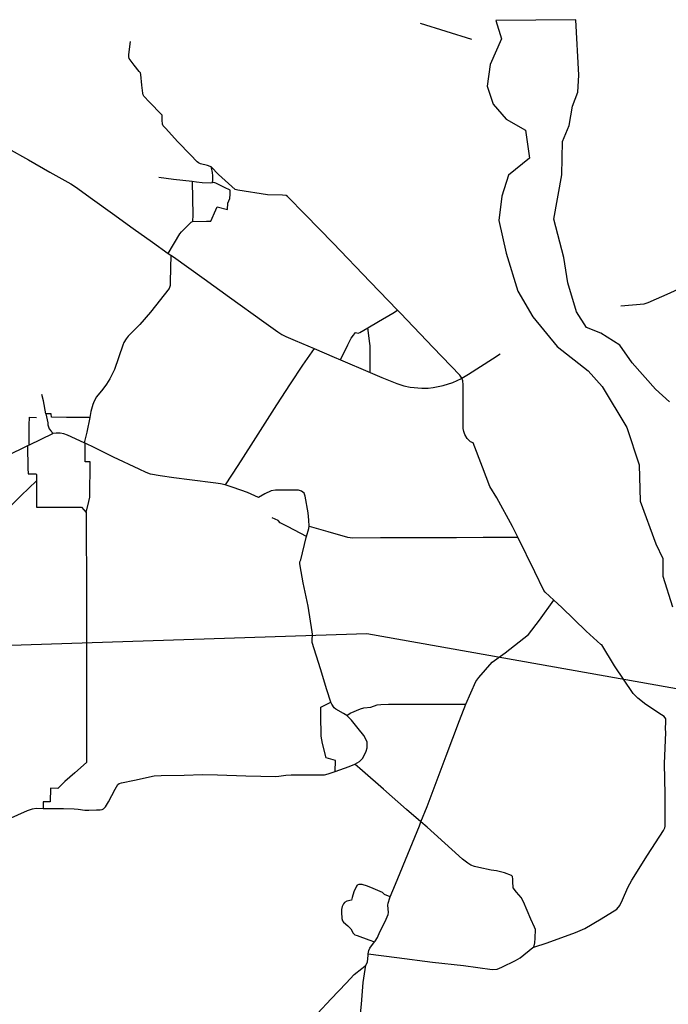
# Model space of a CAD drawing. Header units: millimetres. Extents: x 664923 to 767831, y 3118803 to 3207600.
# Tile 368 of 422: x 709500 to 715606, y 3197235 to 3206508. Entities that reach past the tile are written whole.
import ezdxf

# ---------------------------------------------------------------- set-up
doc = ezdxf.new("R2010")
doc.units = ezdxf.units.MM
for name, color, linetype in [('roads_2', 2, 'Continuous'), ('roads_3', 3, 'Continuous'), ('water', 7, 'Continuous')]:
    doc.layers.add(name, color=color, linetype=linetype)

msp = doc.modelspace()

# ---------------------------------------------------------------- linework, layer by layer
at = {"layer": 'roads_2'}
for points in [[(709392.18, 3205295.01), (709581.9, 3205187.01), (709783.64, 3205073.13), (709980.27, 3204960.91), (710024.27, 3204932.58), (710184.31, 3204818.3), (710374.17, 3204683.28), (710567.68, 3204541.52), (710751.67, 3204411.98), (710898.53, 3204307.63), (710922.31, 3204290.73), (710946.72, 3204273.4), (711236.37, 3204067.7), (711475.47, 3203894.58), (711798.48, 3203662.24), (711930.66, 3203568.38), (711968.26, 3203544.65), (712005.09, 3203525.09), (712093.79, 3203488), (712271.17, 3203411.27), (712460.58, 3203329.34), (712521.32, 3203303.32), (712799.26, 3203184.24), (712907.54, 3203137.84), (713048.74, 3203080.41), (713117.58, 3203058.49), (713175.05, 3203048.21), (713286.64, 3203037.25), (713328.2, 3203036.97), (713344.22, 3203038.57)], [(712655.35, 3199496.01), (712698.49, 3199523.27), (712726.77, 3199550.2), (712745.76, 3199583.37), (712761.69, 3199620.18), (712771.53, 3199651.95), (712772.48, 3199681.34), (712771.01, 3199706.96), (712739.91, 3199765.62), (712684.84, 3199833.45), (712623.12, 3199912.51), (712599.58, 3199937.5), (712580.66, 3199955.16), (712549.31, 3199973.58), (712476.88, 3200014.45), (712459.51, 3200028.44), (712437.09, 3200060.6), (712430.24, 3200081.6), (712392.14, 3200198.45), (712332, 3200393.52), (712253.81, 3200642.87), (712252.71, 3200661.86), (712256.33, 3200721.14), (712252.94, 3200743.77), (712215.29, 3200984.16), (712169.8, 3201205.63), (712141.32, 3201365.72), (712137.47, 3201386.38), (712138.16, 3201402.18), (712145.5, 3201421.07), (712197.45, 3201631), (712200.11, 3201640.56), (712220.94, 3201715.32), (712223.52, 3201737.08), (712221.97, 3201794.29), (712214.98, 3201864.48), (712186.59, 3202019.39), (712177.09, 3202050.3), (712151.49, 3202066.85), (712125.54, 3202075.76), (711960.09, 3202077.89), (711908.29, 3202076.2), (711867.73, 3202070.52), (711808.47, 3202042.79), (711748.59, 3202008.14), (711645.31, 3202055.1), (711508.07, 3202101.18), (711434.77, 3202126.09), (711390.09, 3202138.49), (711346.11, 3202143.11), (711099.79, 3202173.89), (710949.43, 3202192.35), (710822.11, 3202211.25), (710730.06, 3202227.57), (710691.1, 3202242.16), (710623.55, 3202275.46), (710382.17, 3202388.99), (710207.82, 3202474.77), (710115.21, 3202519.47), (710105.34, 3202524.24), (709949.7, 3202596.13), (709915.26, 3202608.33), (709879.93, 3202614.35), (709843.99, 3202614.2), (709811.58, 3202609.66), (709807.51, 3202607.68), (709590.61, 3202502.03), (709574.13, 3202493.99), (709521.79, 3202468.46), (709425.77, 3202422.67)], [(709392.92, 3198979.35), (709571.9, 3199059.65), (709621.41, 3199076.06), (709653.58, 3199081.72), (709721.14, 3199078.26), (709910.96, 3199077.84), (710011.32, 3199075.99), (710049.11, 3199071.63), (710112.93, 3199063.19), (710149.93, 3199063.52), (710221.98, 3199065.87), (710257.41, 3199066.17), (710276.11, 3199069.65), (710289.33, 3199075.48), (710307.59, 3199094.3), (710334.59, 3199142.78), (710399.09, 3199260.86), (710423.73, 3199304.58), (710436.01, 3199313.71), (710459.75, 3199320.59), (710580.12, 3199346.52), (710764.94, 3199387.24), (710831.18, 3199391.06), (711049.13, 3199394.34), (711221.46, 3199398.37), (711361.98, 3199394.91), (711628.05, 3199386.21), (711910.39, 3199382.25), (711938.62, 3199384.99), (712003.97, 3199392.36), (712055.76, 3199395.04), (712231.6, 3199396.78), (712369.74, 3199397.59), (712403.09, 3199405.12), (712470.35, 3199428.5), (712602.49, 3199474.43), (712655.35, 3199496.01)]]:
    msp.add_lwpolyline(points, dxfattribs=at)
at = {"layer": 'roads_3'}
for points in [[(713756.39, 3206322.6), (713273.29, 3206473.39)], [(712781.55, 3197710.39), (713049.37, 3197675.67), (713384.84, 3197632.49), (713676.93, 3197600.87), (713948.8, 3197562.7), (713993.63, 3197566.75), (714038.2, 3197584.6), (714166.8, 3197646.71), (714210.75, 3197671.71), (714330.62, 3197771.45), (714340.9, 3197774.64), (714465.97, 3197813.4), (714733.6, 3197911.57), (714820.62, 3197948.43), (714974.32, 3198041.35), (715122.08, 3198132.4), (715148.5, 3198164.65), (715173.77, 3198220.62), (715225.3, 3198336.06), (715261.55, 3198404.8), (715409.11, 3198638.6), (715559.12, 3198871.76), (715573.36, 3198898.2), (715575.17, 3198914.29), (715575.93, 3199212), (715568.71, 3199504.68), (715582.26, 3199793.89), (715578.1, 3199828.38), (715583.18, 3199894.43), (715581.6, 3199923.02), (715566.11, 3199944.71), (715542.97, 3199962.77), (715395.61, 3200058.44), (715319.77, 3200118.45), (715275.83, 3200161.6), (715099.07, 3200423.52), (714980.37, 3200619.18), (714970.09, 3200624.92), (714833.08, 3200749.74), (714601.98, 3200973.3), (714529.04, 3201040.81), (714446.74, 3201116.98), (714432.79, 3201131.02), (714349.19, 3201307.78), (714188.79, 3201635.82), (714139.64, 3201736.32), (713991.56, 3202005.38), (713925.07, 3202110.91), (713856.79, 3202294.23), (713768.38, 3202523.21), (713744, 3202532.53), (713713.59, 3202565.12), (713691.54, 3202600.64), (713679.77, 3202630.43), (713675.04, 3202658.26), (713673.16, 3202759.75), (713674.46, 3203068.88), (713672.02, 3203105.48), (713662.86, 3203132.25), (713656.63, 3203141.47), (713643.63, 3203161.46), (713392.99, 3203421.62), (713083.34, 3203744.53), (713055.3, 3203773.6), (712797.69, 3204040.67), (712451.94, 3204403.03), (712188.55, 3204673.06), (712020.62, 3204843.69), (712008.53, 3204852.53), (711973.78, 3204854.35), (711832.74, 3204859.77), (711553.92, 3204901.75), (711528.19, 3204908.95), (711372.35, 3205051.55), (711301.3, 3205123.68), (711294.24, 3205126.51), (711268.15, 3205133.88), (711203.13, 3205151.87), (711181.75, 3205161.24), (711170.21, 3205169.06), (711107.8, 3205236.28), (710990.06, 3205357.08), (710871.66, 3205485.2), (710850.22, 3205508), (710843.45, 3205522.7), (710839.74, 3205563.1), (710840.98, 3205600.62), (710839.61, 3205608.78), (710835.09, 3205615.68), (710723.4, 3205732.57), (710669.8, 3205787.23), (710663.1, 3205799.31), (710659.49, 3205814.59), (710651.25, 3205891.35), (710641.5, 3205993.02), (710635.63, 3206007.39), (710625.59, 3206019.76), (710577.49, 3206081.14), (710531.83, 3206143.44), (710528.08, 3206156.8), (710528.69, 3206180.7), (710544.15, 3206303.57)], [(711314.53, 3204972.2), (711319.51, 3205000.7), (711317.98, 3205036.25), (711313.85, 3205069.66), (711305.33, 3205113.98), (711301.3, 3205123.68)], [(711124.82, 3204983.03), (710946.34, 3205002.79), (710809.43, 3205021.56)], [(711127.68, 3204606.52), (711259.42, 3204611.39), (711300.09, 3204611.96), (711346.02, 3204717.27), (711357.41, 3204746.26), (711456.62, 3204718.95), (711460.75, 3204780.42), (711476.61, 3204823.27), (711480.75, 3204865.38), (711479.86, 3204904.08), (711428.27, 3204926.16), (711347.55, 3204968.63), (711327.1, 3204974.71), (711314.53, 3204972.2), (711298.31, 3204967.55), (711219.19, 3204970.64), (711165.38, 3204979.24), (711124.82, 3204983.03), (711126.69, 3204823.31), (711129.33, 3204669.69), (711127.68, 3204606.52)], [(710898.53, 3204307.63), (711006.03, 3204490.41), (711021.99, 3204509.19), (711104.64, 3204591.8), (711113.78, 3204599.65), (711127.68, 3204606.52)], [(710922.31, 3204290.73), (710916.22, 3204043.84), (710915.19, 3204004.85), (710905.56, 3203975.56), (710731.62, 3203752.34), (710631.58, 3203636.55), (710575.03, 3203582.48), (710522.23, 3203527.74), (710500.87, 3203502.43), (710480.4, 3203469.25), (710471.48, 3203441.7), (710392.55, 3203214.8), (710349.06, 3203124.7), (710316.22, 3203076.24), (710282.37, 3203029), (710224.21, 3202954.92), (710200.63, 3202915.51), (710188.56, 3202883.47), (710170.66, 3202818.27), (710158.78, 3202762.29), (710132.78, 3202624.41), (710124.05, 3202586.01), (710105.34, 3202524.24)], [(715157.43, 3203814.25), (715378.54, 3203832.46), (715416.6, 3203845.6), (715624.7, 3203935.62), (715799.68, 3204016.74), (716129.83, 3203973.54), (716148.52, 3203971.09), (716286.75, 3203924.82), (716372.92, 3203933.69)], [(712521.32, 3203303.32), (712590.24, 3203445.89), (712620.8, 3203509.36), (712642.08, 3203538.49), (712659.63, 3203562.24), (712686.74, 3203557.32), (712701.27, 3203562.65), (712776.97, 3203606.11), (712876.25, 3203666.82), (713011.56, 3203745.04), (713055.3, 3203773.6)], [(712799.26, 3203184.24), (712799.59, 3203304.32), (712799.97, 3203435.85), (712795.49, 3203459.84), (712776.97, 3203606.11)], [(712271.17, 3203411.27), (712161.47, 3203253.29), (712044.94, 3203077.23), (711916.87, 3202880.98), (711806.49, 3202707.24), (711676.39, 3202500.33), (711553.68, 3202308.36), (711434.77, 3202126.09)], [(713344.22, 3203038.57), (713392.79, 3203043.4), (713485.52, 3203063.25), (713576.87, 3203091.81), (713658.24, 3203129.43), (713662.86, 3203132.25), (713725.33, 3203170.44), (713951.99, 3203315.24), (714024.25, 3203361.42)], [(709745.25, 3202794.75), (709723.07, 3202918.73), (709708.32, 3202977.77)], [(709590.61, 3202502.03), (709589.33, 3202690.39), (709590.82, 3202763.34), (709657.5, 3202760.36)], [(710158.78, 3202762.29), (709939.91, 3202761.4), (709800.84, 3202765.58), (709795.36, 3202796.7), (709745.25, 3202794.75)], [(709745.25, 3202794.75), (709764.67, 3202710.32), (709763.42, 3202691.98), (709778.64, 3202655.45), (709791.82, 3202635.11), (709802.33, 3202625.18), (709807.51, 3202607.68)], [(709574.13, 3202493.99), (709577.95, 3202285.44), (709578.42, 3202231.31), (709583.71, 3202229.66), (709653.67, 3202229.72), (709657.25, 3202225.77), (709657.5, 3202165.83), (709657.73, 3202112.21), (709657.1, 3201916.97), (709786.15, 3201917.57), (709997.13, 3201916.35), (710082.34, 3201916.68), (710126.22, 3201866.53)], [(710126.22, 3201866.53), (710152.02, 3201970.98), (710159.7, 3202011.07), (710161.73, 3202102.34), (710162.49, 3202253.08), (710161.91, 3202342.75), (710115.78, 3202343.12), (710115.21, 3202519.47)], [(709657.5, 3202165.83), (709514.92, 3202027.3), (709354.14, 3201867.96), (709216.13, 3201696.96), (709141.59, 3201595.44), (709003.73, 3201415.79), (708953.06, 3201351.72), (708938.12, 3201313.94), (708921.93, 3201277.38), (708851.4, 3201268.2), (708820.31, 3201260), (708639.47, 3201258.96)], [(710126.22, 3201866.53), (710125.64, 3201603.44), (710127.32, 3201307.4), (710128.14, 3200961.75), (710128.61, 3200704.65), (710128.49, 3200466.05), (710128.56, 3200230.41), (710128.71, 3199962.93), (710129.58, 3199710.75), (710129.19, 3199514.07), (710019.35, 3199416.57), (709924.63, 3199332.69), (709858.08, 3199268.79), (709789.85, 3199269.53), (709787.71, 3199141.17), (709721.22, 3199141.94), (709721.14, 3199078.26)], [(712200.11, 3201640.56), (712027.53, 3201732.44), (711952.64, 3201770.16), (711933.33, 3201790.04), (711877.6, 3201817.1)], [(712223.52, 3201737.08), (712401.25, 3201687.97), (712587.07, 3201635.04), (712610.12, 3201630.4), (712637.13, 3201629.86), (712895.8, 3201630.09), (713120.26, 3201630.22), (713389.78, 3201630.83), (713612.46, 3201632.51), (713862.84, 3201634.53), (714081.5, 3201635.62), (714188.79, 3201635.82)], [(713277.15, 3198953.4), (713334.59, 3199096.68), (713514.29, 3199574.7), (713640.02, 3199908.55), (713701.05, 3200062.72), (713794.26, 3200274), (713822.64, 3200313.6), (713948.71, 3200457.27), (714069.12, 3200546.74), (714290.1, 3200716.94), (714392.46, 3200852.5), (714529.04, 3201040.81)], [(705335.55, 3200604.98), (709221.72, 3200612.57), (712766.47, 3200728.21), (718826.85, 3199651.31), (724002.56, 3195148.91), (729717.2, 3191767.38), (733526.18, 3188173.82), (739654.76, 3182888.45)], [(712470.35, 3199428.5), (712471.28, 3199532.41), (712383.85, 3199556.28), (712350.15, 3199690.37), (712338.01, 3199759.94), (712335.73, 3199959.87), (712336.1, 3200034.9), (712430.24, 3200081.6)], [(712580.66, 3199955.16), (712611.02, 3199976.97), (712709.72, 3200018.77), (712738.11, 3200026.2), (712805.67, 3200034.59), (712866.07, 3200054.22), (712900.45, 3200059.53), (712971.35, 3200061.83), (713324.05, 3200062.17), (713674.51, 3200062.49), (713701.05, 3200062.72)], [(713277.15, 3198953.4), (713142.66, 3199070.72), (712926.06, 3199261.68), (712728.19, 3199432.76), (712655.35, 3199496.01)], [(712779.53, 3197697.46), (712781.55, 3197710.39), (712787.11, 3197742.98), (712797.4, 3197765.51), (712841.22, 3197822.37), (712846.91, 3197829.77), (712867.57, 3197865.35), (712891.63, 3197919.35), (712941.21, 3198015.53), (712970, 3198081.96), (712972.91, 3198099.53), (712965.44, 3198167.76), (712967.82, 3198187.05), (712984.25, 3198237.95), (712988.79, 3198248.66), (713038.93, 3198366.8), (713174.45, 3198701.09), (713262.73, 3198917.43), (713277.15, 3198953.4)], [(714340.9, 3197774.64), (714349.18, 3197815.12), (714351.35, 3197858.36), (714354.31, 3197940.11), (714345.21, 3197962.64), (714310.32, 3198038.01), (714241.31, 3198201.11), (714220.94, 3198242.44), (714175.65, 3198290.22), (714144.83, 3198333.57), (714141.77, 3198391.77), (714143.6, 3198413.52), (714139.64, 3198439.6), (714131.07, 3198447.34), (714063.12, 3198472.75), (713987.11, 3198491.07), (713939.58, 3198499.33), (713823.56, 3198522.35), (713782.2, 3198531.71), (713748.21, 3198545.15), (713718.34, 3198564.34), (713669.53, 3198601.44), (713568.58, 3198694.58), (713335.01, 3198903.74), (713277.15, 3198953.4)], [(712988.79, 3198248.66), (712933.55, 3198270.09), (712914.62, 3198287.26), (712828.47, 3198325.06), (712774.2, 3198348.32), (712724.48, 3198362.06), (712709.19, 3198363.69), (712691.14, 3198362.5), (712676, 3198356.11), (712670.9, 3198347.47), (712645.05, 3198293.24), (712629.53, 3198240.77), (712622.27, 3198215.86), (712581.03, 3198207.25), (712557.42, 3198193.72), (712546.74, 3198183.06), (712536.19, 3198156.17), (712527.96, 3198126.87), (712528.06, 3198102.43), (712531.58, 3198043.69), (712537.28, 3198020.41), (712547.68, 3198008.39), (712590.24, 3197973.39), (712617.61, 3197944.75), (712640.25, 3197905.55), (712655.61, 3197891), (712675.57, 3197883.68), (712785.07, 3197843.47), (712841.22, 3197822.37)], [(712302.06, 3197149.81), (712433.21, 3197287.82), (712572.45, 3197433.49), (712650.09, 3197516.2), (712720.4, 3197574.04), (712752.96, 3197597.32), (712758.29, 3197602.83), (712773.19, 3197631.9)], [(712773.19, 3197631.9), (712779.53, 3197697.46)], [(712523.12, 3194988.14), (712510.21, 3195061.13), (712497.49, 3195142.6), (712492.4, 3195209.52), (712496.15, 3195330.04), (712503.06, 3195508.21), (712502.6, 3195647.5), (712500.3, 3195849.23), (712497.59, 3195920.75), (712485.25, 3196038.17), (712503.22, 3196129.61), (712575.71, 3196481.42), (712623.68, 3196696.98), (712666.02, 3196855.54), (712691.83, 3196997.74), (712718.67, 3197236.3), (712734.21, 3197440.07), (712758.29, 3197602.83)]]:
    msp.add_lwpolyline(points, dxfattribs=at)
at = {"layer": 'water'}
msp.add_lwpolyline([(715616.46, 3202907.63), (715485.2, 3203029.23), (715267.02, 3203277.53), (715149.27, 3203443.57), (714970.92, 3203554.31), (714836.63, 3203608.84), (714742.16, 3203756.78), (714659.68, 3204030.41), (714623.71, 3204269.26), (714526.72, 3204629.56), (714603.52, 3205045.85), (714609.12, 3205361), (714673.68, 3205510.46), (714704.63, 3205694.92), (714753.8, 3205824.14), (714762.26, 3205985.37), (714736.76, 3206508.03), (713982.48, 3206500.79), (714034.4, 3206327.86), (713928.56, 3206086.42), (713900.8, 3205883.49), (713958.43, 3205712.07), (714079.97, 3205571.78), (714261.02, 3205466.81), (714298.9, 3205202.36), (714101.22, 3205044.73), (714037.55, 3204846.82), (714008.88, 3204615.34), (714079.06, 3204308.69), (714188.85, 3203952.89), (714329.53, 3203708.86), (714558.29, 3203429.38), (714850.63, 3203199.57), (714982.33, 3203053.73), (715215.99, 3202667.4), (715330.05, 3202314.48), (715342.14, 3201973.92), (715488.66, 3201573.1), (715554.35, 3201433.15), (715554.6, 3201266.3), (715644.52, 3200979.91)], dxfattribs=at)

doc.saveas('drawing.dxf')
